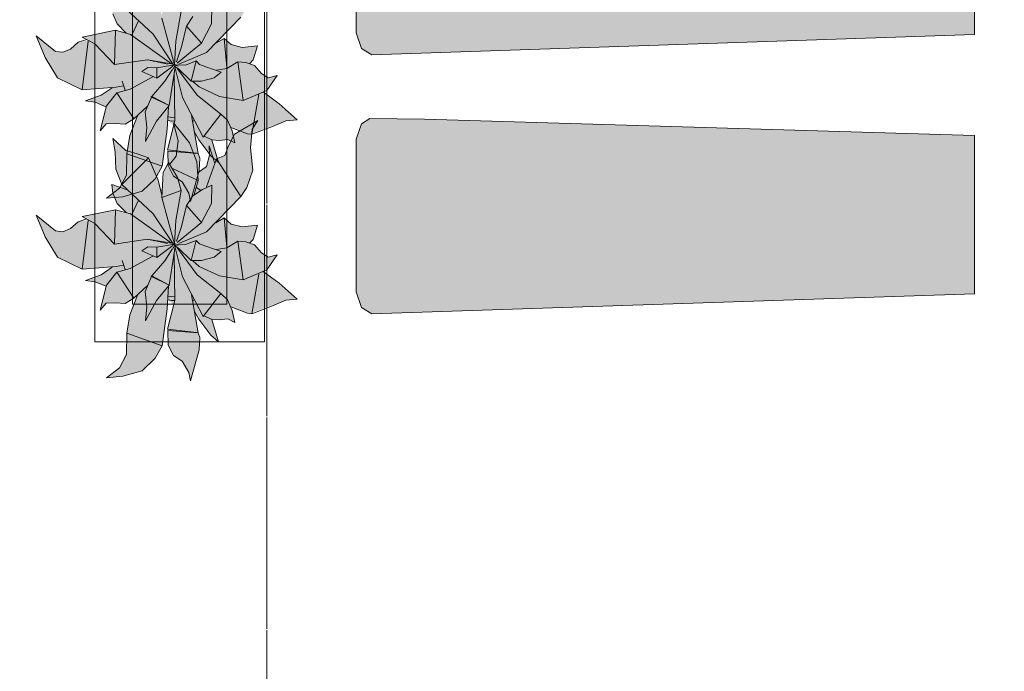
# Model space of a CAD drawing. Header units: millimetres. Extents: x -59761 to 112741, y -57975 to 46221.
# Tile 348 of 421: x 75194 to 77805, y -29604 to -27875. Entities that reach past the tile are written whole.
import ezdxf

# ---------------------------------------------------------------- set-up
doc = ezdxf.new("R2010")
doc.units = ezdxf.units.MM
doc.linetypes.add('короткая штриховая', pattern=[282.222222, 141.111111, -141.111111])
doc.linetypes.add('Штриховая', pattern=[564.444447, 282.222223, -282.222223])
for name, color, linetype in [('Интерьер - лежаки 2', 7, 'Continuous'), ('Интерьер - Мебель', 7, 'Continuous'), ('Элемент модели - Границы зон', 7, 'Continuous'), ('Элемент Модели - Зона', 7, 'Continuous')]:
    doc.layers.add(name, color=color, linetype=linetype)

msp = doc.modelspace()

# ---------------------------------------------------------------- hatches: boundary and pattern name
at = {"layer": 'Интерьер - лежаки 2', "linetype": 'Continuous', "lineweight": 0}
for points in [[(76267.57, -27451.54), (76122.41, -27449.7), (76100.96, -27463.81), (76086.46, -27504.54), (76086.42, -27909.41), (76100.96, -27951.28), (76127.82, -27967.98), (77726.46, -27914.54), (77726.46, -27494.54)], [(76267.57, -28138.94), (76122.41, -28137.1), (76100.96, -28151.21), (76086.46, -28191.94), (76086.42, -28596.8), (76100.96, -28638.67), (76127.82, -28655.38), (77726.46, -28601.94), (77726.46, -28181.94)]]:
    msp.add_hatch(color=255, dxfattribs=at).paths.add_polyline_path(points)
at = {"layer": 'Интерьер - Мебель', "linetype": 'Continuous', "lineweight": 0}
for points in [[(75238.13, -27917.5), (75261.57, -27974.74), (75294.14, -28029.06), (75359.54, -28060.92), (75439.45, -28055.53), (75411.7, -28074.29), (75368.65, -28090.38), (75394.53, -28094.01), (75423.13, -28105.65), (75408, -28169.79), (75423.53, -28151.17), (75466.35, -28151.46), (75473.91, -28152.06), (75497.33, -28137.74), (75506.28, -28129.69), (75485.77, -28183.59), (75479.27, -28224.38), (75477.86, -28280.47), (75458.84, -28322.2), (75424.09, -28348.68), (75467.88, -28344.86), (75519.1, -28330.15), (75553.79, -28296.87), (75571.8, -28263.83), (75587.5, -28142.05), (75602.77, -28155.95), (75586.11, -28220.05), (75588.14, -28262), (75602.47, -28289.79), (75625.18, -28304.66), (75642.8, -28334.8), (75647.59, -28357.12), (75670.37, -28274.84), (75669.67, -28235.86), (75658.9, -28179.41), (75697.5, -28231.17), (75721.52, -28253.32), (75704.61, -28193.99), (75734.54, -28193.77), (75746.14, -28192.6), (75764.87, -28201.94), (75753.77, -28160.52), (75804.39, -28178.19), (75900.07, -28143.25), (75930.14, -28140.43), (75839.58, -28066.53), (75849.26, -28062.41), (75877.02, -28022.83), (75853.19, -28028.77), (75835.42, -28017.42), (75816.9, -27996.09), (75805.58, -27992.05), (75813.82, -27981.74), (75825.24, -27944), (75784.39, -27948.57), (75754.88, -27940.99), (75736.09, -27924.87), (75717.35, -27936.64), (75781.01, -27867.86), (75796.82, -27844.04), (75812.09, -27798.25), (75806.29, -27738.76), (75811.06, -27689.51), (75825.56, -27666.12), (75763.76, -27702.97), (75738.12, -27758.91), (75716.28, -27767.61), (75711.32, -27780.3), (75696.33, -27733.11), (75697.54, -27758.28), (75689.98, -27787.98), (75667.06, -27805.34), (75663.69, -27775.96), (75644.57, -27725.84), (75602.53, -27672.86), (75614.1, -27720.28), (75608.92, -27761.13), (75592.6, -27782.51), (75588.8, -27777.81), (75578.02, -27798.55), (75571.39, -27864.42), (75561.1, -27824.18), (75536.02, -27765.76), (75475.97, -27745.81), (75441.32, -27714.32), (75447.54, -27749.81), (75448.96, -27795.38), (75464.72, -27836.34), (75479.22, -27850.08), (75438.22, -27836.31), (75441.71, -27859.05), (75453.08, -27886.08), (75476.93, -27910.33), (75448.34, -27902.94), (75360.18, -27920.97), (75376.79, -27930.13), (75349.19, -27934.72), (75339.3, -27943.86), (75322.96, -27955.59), (75308.88, -27961.28), (75288.9, -27959.16)], [(75238.13, -28393.52), (75261.57, -28450.76), (75294.14, -28505.08), (75359.54, -28536.94), (75439.45, -28531.55), (75411.7, -28550.31), (75368.65, -28566.4), (75394.53, -28570.03), (75423.13, -28581.67), (75408, -28645.81), (75423.53, -28627.2), (75466.35, -28627.48), (75473.91, -28628.08), (75497.33, -28613.76), (75506.28, -28605.71), (75485.77, -28659.62), (75479.27, -28700.4), (75477.86, -28756.49), (75458.84, -28798.22), (75424.09, -28824.7), (75467.88, -28820.88), (75519.1, -28806.17), (75553.79, -28772.89), (75571.8, -28739.85), (75587.5, -28618.07), (75602.77, -28631.97), (75586.11, -28696.07), (75588.14, -28738.03), (75602.47, -28765.81), (75625.18, -28780.68), (75642.8, -28810.82), (75647.59, -28833.14), (75670.37, -28750.86), (75669.67, -28711.88), (75658.9, -28655.43), (75697.5, -28707.19), (75721.52, -28729.35), (75704.61, -28670.01), (75734.54, -28669.79), (75746.14, -28668.62), (75764.87, -28677.96), (75753.77, -28636.54), (75804.39, -28654.21), (75900.07, -28619.27), (75930.14, -28616.45), (75839.58, -28542.55), (75849.26, -28538.43), (75877.02, -28498.85), (75853.19, -28504.79), (75835.42, -28493.44), (75816.9, -28472.12), (75805.58, -28468.08), (75813.82, -28457.76), (75825.24, -28420.02), (75784.39, -28424.59), (75754.88, -28417.01), (75736.09, -28400.89), (75717.35, -28412.66), (75781.01, -28343.88), (75796.82, -28320.07), (75812.09, -28274.27), (75806.29, -28214.78), (75811.06, -28165.53), (75825.56, -28142.14), (75763.76, -28178.99), (75738.12, -28234.93), (75716.28, -28243.64), (75711.32, -28256.33), (75696.33, -28209.13), (75697.54, -28234.3), (75689.98, -28264), (75667.06, -28281.36), (75663.69, -28251.98), (75644.57, -28201.87), (75602.53, -28148.88), (75614.1, -28196.3), (75608.92, -28237.15), (75592.6, -28258.53), (75588.8, -28253.83), (75578.02, -28274.58), (75571.39, -28340.44), (75561.1, -28300.2), (75536.02, -28241.78), (75475.97, -28221.84), (75441.32, -28190.34), (75447.54, -28225.84), (75448.96, -28271.4), (75464.72, -28312.36), (75479.22, -28326.1), (75438.22, -28312.33), (75441.71, -28335.07), (75453.08, -28362.1), (75476.93, -28386.35), (75448.34, -28378.96), (75360.18, -28396.99), (75376.79, -28406.16), (75349.19, -28410.74), (75339.3, -28419.88), (75322.96, -28431.61), (75308.88, -28437.3), (75288.9, -28435.18)]]:
    msp.add_hatch(color=255, dxfattribs=at).paths.add_polyline_path(points)

# ---------------------------------------------------------------- linework, layer by layer
at = {"layer": 'Интерьер - лежаки 2', "color": 7, "linetype": 'Continuous', "lineweight": 5, "flags": 128}
for points in [[(76267.57, -27451.54), (76122.41, -27449.7), (76100.96, -27463.81), (76086.46, -27504.54), (76086.42, -27909.41), (76100.96, -27951.28), (76127.82, -27967.98), (77726.46, -27914.54), (77726.46, -27494.54)], [(76267.57, -28138.94), (76122.41, -28137.1), (76100.96, -28151.21), (76086.46, -28191.94), (76086.42, -28596.8), (76100.96, -28638.67), (76127.82, -28655.38), (77726.46, -28601.94), (77726.46, -28181.94)]]:
    msp.add_lwpolyline(points, close=True, dxfattribs=at)
at = {"layer": 'Интерьер - Мебель', "color": 7, "linetype": 'Continuous', "lineweight": 5}
for p, q in [((75393.46, -27229.26), (75393.46, -28729.26)), ((75843.46, -28729.26), (75843.46, -27229.26)), ((75493.46, -27329.26), (75493.46, -28629.26)), ((75743.46, -28629.26), (75743.46, -27329.26)), ((75493.46, -28629.26), (75743.46, -28629.26)), ((75393.46, -28729.26), (75843.46, -28729.26))]:
    msp.add_line(p, q, dxfattribs=at)
at = {"layer": 'Интерьер - Мебель', "color": 7, "linetype": 'Continuous', "lineweight": 15}
for p, q in [((75441.71, -27859.05), (75453.08, -27886.08)), ((75441.71, -27859.05), (75453.08, -27886.08)), ((75464.72, -27836.33), (75548.21, -27913.52)), ((75464.72, -27836.33), (75548.21, -27913.52)), ((75607.92, -27931.87), (75622.87, -27852.1)), ((75607.92, -27931.87), (75622.87, -27852.1)), ((75702.68, -27886.15), (75703.53, -27838.16)), ((75702.68, -27886.15), (75703.53, -27838.16)), ((75492.59, -27914.01), (75508.55, -27879.24)), ((75492.59, -27914.01), (75508.55, -27879.24)), ((75571.03, -27870.42), (75604.65, -27994.27)), ((75571.03, -27870.42), (75604.65, -27994.27)), ((75636.98, -27891.88), (75653.75, -27866.05)), ((75636.98, -27891.88), (75653.75, -27866.05)), ((75689.66, -27961.9), (75781.02, -27867.86)), ((75689.66, -27961.9), (75781.02, -27867.86)), ((75360.18, -27920.97), (75448.34, -27902.94)), ((75360.18, -27920.97), (75448.34, -27902.94)), ((75445.6, -27994.13), (75448.33, -27902.94)), ((75445.6, -27994.13), (75448.33, -27902.94)), ((75448.34, -27902.94), (75488.35, -27913.97)), ((75448.34, -27902.94), (75488.35, -27913.97)), ((75453.08, -27886.08), (75476.93, -27910.33)), ((75453.08, -27886.08), (75476.93, -27910.33)), ((75623.76, -27947.24), (75636.98, -27891.88)), ((75623.76, -27947.24), (75636.98, -27891.88)), ((75636.98, -27891.88), (75676.01, -27937.31)), ((75636.98, -27891.88), (75676.01, -27937.31)), ((75676.01, -27937.31), (75702.68, -27886.15)), ((75676.01, -27937.31), (75702.68, -27886.15)), ((75238.13, -27917.5), (75261.57, -27974.74)), ((75238.13, -27917.5), (75288.9, -27959.16)), ((75238.13, -27917.5), (75261.57, -27974.74)), ((75238.13, -27917.5), (75288.9, -27959.16)), ((75329.41, -27952.99), (75349.19, -27934.72)), ((75329.41, -27952.99), (75349.19, -27934.72)), ((75349.19, -27934.72), (75371.98, -27927.42)), ((75349.19, -27934.72), (75371.98, -27927.42)), ((75359.54, -28060.92), (75375.83, -27931.92)), ((75359.54, -28060.92), (75375.83, -27931.92)), ((75360.18, -27920.97), (75393.4, -27939.3)), ((75360.18, -27920.97), (75393.4, -27939.3)), ((75488.35, -27913.97), (75597.03, -27991.6)), ((75488.35, -27913.97), (75597.03, -27991.6)), ((75548.21, -27913.52), (75600.96, -27993.59)), ((75548.21, -27913.52), (75600.96, -27993.59)), ((75604.65, -27994.27), (75607.92, -27931.87)), ((75604.65, -27994.27), (75607.92, -27931.87)), ((75611.84, -27990.04), (75676.01, -27937.31)), ((75611.84, -27990.04), (75676.01, -27937.31)), ((75714.73, -27937.49), (75736.09, -27924.86)), ((75714.73, -27937.49), (75736.09, -27924.86)), ((75716.49, -27933.85), (75717.35, -27936.64)), ((75716.49, -27933.85), (75717.35, -27936.64)), ((75736.09, -27924.86), (75743.36, -28002.06)), ((75736.09, -27924.86), (75754.88, -27940.99)), ((75736.09, -27924.86), (75743.36, -28002.06)), ((75736.09, -27924.86), (75754.88, -27940.99)), ((75288.9, -27959.16), (75308.88, -27961.28)), ((75288.9, -27959.16), (75308.88, -27961.28)), ((75308.88, -27961.28), (75329.41, -27952.99)), ((75308.88, -27961.28), (75329.41, -27952.99)), ((75393.4, -27939.3), (75445.6, -27994.13)), ((75393.4, -27939.3), (75445.6, -27994.13)), ((75609.74, -27986.77), (75623.76, -27947.24)), ((75609.74, -27986.77), (75623.76, -27947.24)), ((75616.52, -27992.74), (75689.66, -27961.9)), ((75616.52, -27992.74), (75689.66, -27961.9)), ((75754.88, -27940.99), (75784.39, -27948.57)), ((75754.88, -27940.99), (75784.39, -27948.57)), ((75784.39, -27948.57), (75825.24, -27944)), ((75784.39, -27948.57), (75825.24, -27944)), ((75813.82, -27981.74), (75825.24, -27944)), ((75813.82, -27981.74), (75825.24, -27944)), ((75261.57, -27974.74), (75294.14, -28029.06)), ((75261.57, -27974.74), (75294.14, -28029.06)), ((75445.6, -27994.13), (75533.47, -27981.3)), ((75445.6, -27994.13), (75533.47, -27981.3)), ((75533.47, -27981.3), (75597.03, -27991.6)), ((75533.47, -27981.3), (75597.03, -27991.6)), ((75533.91, -27981.57), (75535.03, -27981.82)), ((75533.91, -27981.57), (75535.03, -27981.82)), ((75540.61, -27983.03), (75542.84, -27983.52)), ((75540.61, -27983.03), (75542.84, -27983.52)), ((75547.3, -27984.49), (75551.77, -27985.46)), ((75547.3, -27984.49), (75551.77, -27985.46)), ((75554, -27985.95), (75586.32, -27993)), ((75554, -27985.95), (75586.32, -27993)), ((75634.03, -27995.07), (75662.39, -27984.28)), ((75634.03, -27995.07), (75662.39, -27984.28)), ((75648.83, -28038.04), (75662.39, -27984.28)), ((75648.83, -28038.04), (75662.39, -27984.28)), ((75662.39, -27984.28), (75671.3, -27993.35)), ((75662.39, -27984.28), (75671.3, -27993.35)), ((75743.38, -28004.33), (75772.97, -27986.32)), ((75743.38, -28004.33), (75772.97, -27986.32)), ((75772.97, -27986.32), (75786.71, -28089.28)), ((75772.97, -27986.32), (75794.25, -27988.02)), ((75772.97, -27986.32), (75786.71, -28089.28)), ((75772.97, -27986.32), (75794.25, -27988.02)), ((75794.25, -27988.02), (75816.9, -27996.09)), ((75794.25, -27988.02), (75816.9, -27996.09)), ((75803.89, -27991.99), (75813.82, -27981.74)), ((75803.89, -27991.99), (75813.82, -27981.74)), ((75517.74, -28011.91), (75533.67, -28001.69)), ((75517.74, -28011.91), (75533.67, -28001.69)), ((75517.74, -28011.91), (75557.81, -28029.74)), ((75517.74, -28011.91), (75557.81, -28029.74)), ((75533.67, -28001.69), (75557.56, -28002.55)), ((75533.67, -28001.69), (75557.56, -28002.55)), ((75557.56, -28002.55), (75604.65, -27994.27)), ((75557.56, -28002.55), (75604.65, -27994.27)), ((75557.56, -28002.55), (75557.81, -28029.74)), ((75557.56, -28002.55), (75557.81, -28029.74)), ((75557.81, -28029.74), (75600.09, -27997.72)), ((75557.81, -28029.74), (75600.09, -27997.72)), ((75579.15, -28038.23), (75598.35, -28007.87)), ((75579.15, -28038.23), (75598.35, -28007.87)), ((75590.23, -28102.84), (75606.15, -28000.81)), ((75590.23, -28102.84), (75606.15, -28000.81)), ((75599.78, -28007.71), (75607.23, -27993.82)), ((75599.78, -28007.71), (75607.23, -27993.82)), ((75600.63, -27997.42), (75607.23, -27993.82)), ((75600.63, -27997.42), (75607.23, -27993.82)), ((75601.78, -27994.77), (75604.04, -27995.32)), ((75601.78, -27994.77), (75604.04, -27995.32)), ((75603.51, -27995.13), (75604.65, -27994.27)), ((75603.51, -27995.13), (75604.65, -27994.27)), ((75606.02, -27999.86), (75626.01, -28081.15)), ((75606.02, -27999.86), (75626.01, -28081.15)), ((75606.3, -27995.87), (75614.22, -27997.78)), ((75606.3, -27995.87), (75614.22, -27997.78)), ((75606.3, -27998.64), (75623.2, -28013.1)), ((75606.3, -27998.64), (75623.2, -28013.1)), ((75610.07, -27994.42), (75634.03, -27995.07)), ((75610.07, -27994.42), (75634.03, -27995.07)), ((75612.7, -28005.06), (75665.21, -28075.4)), ((75612.7, -28005.06), (75665.21, -28075.4)), ((75614.4, -28003.94), (75648.83, -28038.04)), ((75614.4, -28003.94), (75648.83, -28038.04)), ((75671.3, -27993.35), (75688.05, -27999.91)), ((75671.3, -27993.35), (75688.05, -27999.91)), ((75688.05, -27999.91), (75728.75, -28014.13)), ((75688.05, -27999.91), (75728.75, -28014.13)), ((75710.13, -28028.97), (75728.75, -28014.13)), ((75710.13, -28028.97), (75728.75, -28014.13)), ((75715.84, -28008.62), (75743.38, -28004.33)), ((75715.84, -28008.62), (75743.38, -28004.33)), ((75816.9, -27996.09), (75835.42, -28017.42)), ((75816.9, -27996.09), (75835.42, -28017.42)), ((75294.14, -28029.06), (75359.54, -28060.92)), ((75294.14, -28029.06), (75359.54, -28060.92)), ((75465.84, -28037.89), (75474.05, -28061.74)), ((75465.84, -28037.89), (75474.05, -28061.74)), ((75487.43, -28059.11), (75547.3, -28026.48)), ((75487.43, -28059.11), (75547.3, -28026.48)), ((75544.53, -28078.3), (75579.15, -28038.23)), ((75544.53, -28078.3), (75579.15, -28038.23)), ((75603.85, -28018.65), (75605.98, -28143.59)), ((75603.85, -28018.65), (75605.98, -28143.59)), ((75648.83, -28038.04), (75676.63, -28037.65)), ((75648.83, -28038.04), (75676.63, -28037.65)), ((75653.34, -28038.89), (75670.23, -28053.34)), ((75653.34, -28038.89), (75670.23, -28053.34)), ((75676.63, -28037.65), (75710.13, -28028.97)), ((75676.63, -28037.65), (75710.13, -28028.97)), ((75835.42, -28017.42), (75853.19, -28028.77)), ((75835.42, -28017.42), (75853.19, -28028.77)), ((75849.26, -28062.41), (75877.02, -28022.83)), ((75849.26, -28062.41), (75877.02, -28022.83)), ((75853.19, -28028.77), (75877.02, -28022.83)), ((75853.19, -28028.77), (75877.02, -28022.83)), ((75359.54, -28060.92), (75450.09, -28054.04)), ((75359.54, -28060.92), (75450.09, -28054.04)), ((75410.06, -28075.4), (75439.45, -28055.53)), ((75410.06, -28075.4), (75439.45, -28055.53)), ((75450.09, -28054.04), (75469.13, -28050.12)), ((75450.09, -28054.04), (75469.13, -28050.12)), ((75451.86, -28068.81), (75487.43, -28059.11)), ((75451.86, -28068.81), (75487.43, -28059.11)), ((75670.23, -28053.34), (75724.45, -28078.56)), ((75670.23, -28053.34), (75724.45, -28078.56)), ((75786.71, -28089.28), (75849.26, -28062.41)), ((75786.71, -28089.28), (75849.26, -28062.41)), ((75839.58, -28066.53), (75881.98, -28097.93)), ((75839.58, -28066.53), (75881.98, -28097.93)), ((75368.65, -28090.38), (75410.06, -28075.4)), ((75368.65, -28090.38), (75410.06, -28075.4)), ((75368.65, -28090.38), (75394.53, -28094.01)), ((75368.65, -28090.38), (75394.53, -28094.01)), ((75394.53, -28094.01), (75423.13, -28105.65)), ((75394.53, -28094.01), (75423.13, -28105.65)), ((75424.39, -28103.18), (75451.86, -28068.81)), ((75424.39, -28103.18), (75451.86, -28068.81)), ((75451.86, -28068.81), (75497.33, -28137.74)), ((75451.86, -28068.81), (75497.33, -28137.74)), ((75526.93, -28119.73), (75544.53, -28078.3)), ((75526.93, -28119.73), (75544.53, -28078.3)), ((75541.92, -28079.14), (75544.53, -28078.3)), ((75541.92, -28079.14), (75544.53, -28078.3)), ((75541.92, -28079.14), (75590.23, -28102.84)), ((75541.92, -28079.14), (75590.23, -28102.84)), ((75544.53, -28078.3), (75590.23, -28102.84)), ((75544.53, -28078.3), (75590.23, -28102.84)), ((75626.01, -28081.15), (75680.65, -28186.33)), ((75626.01, -28081.15), (75680.65, -28186.33)), ((75665.21, -28075.4), (75727.51, -28125.3)), ((75665.21, -28075.4), (75727.51, -28125.3)), ((75724.45, -28078.56), (75786.71, -28089.28)), ((75724.45, -28078.56), (75786.71, -28089.28)), ((75810.12, -28178.91), (75828.23, -28073.58)), ((75810.12, -28178.91), (75828.23, -28073.58)), ((75408, -28169.79), (75424.39, -28103.18)), ((75408, -28169.79), (75424.39, -28103.18)), ((75497.33, -28137.74), (75532.79, -28103.86)), ((75497.33, -28137.74), (75532.79, -28103.86)), ((75526.93, -28119.73), (75531.57, -28160.85)), ((75526.93, -28119.73), (75531.57, -28160.85)), ((75557.26, -28144.09), (75590.23, -28102.84)), ((75557.26, -28144.09), (75590.23, -28102.84)), ((75585.59, -28165.68), (75588.8, -28105.67)), ((75585.59, -28165.68), (75588.8, -28105.67)), ((75881.98, -28097.93), (75930.14, -28140.43)), ((75881.98, -28097.93), (75930.14, -28140.43)), ((75473.91, -28152.06), (75497.33, -28137.74)), ((75473.91, -28152.06), (75497.33, -28137.74)), ((75485.98, -28182.28), (75506.28, -28129.69)), ((75485.98, -28182.28), (75506.28, -28129.69)), ((75528.32, -28197.68), (75557.26, -28144.09)), ((75528.32, -28197.68), (75557.26, -28144.09)), ((75586.1, -28220.05), (75605.98, -28143.59)), ((75586.1, -28220.05), (75605.98, -28143.59)), ((75587.5, -28142.05), (75597.57, -28144.07)), ((75587.5, -28142.05), (75597.57, -28144.07)), ((75588.77, -28132.18), (75598.04, -28134.04)), ((75588.77, -28132.18), (75598.04, -28134.04)), ((75597.57, -28144.07), (75605.37, -28143.62)), ((75597.57, -28144.07), (75605.37, -28143.62)), ((75598.04, -28134.04), (75604.58, -28133.66)), ((75598.04, -28134.04), (75604.58, -28133.66)), ((75650.16, -28129.12), (75667.65, -28229.7)), ((75650.16, -28129.12), (75667.65, -28229.7)), ((75654.47, -28143.81), (75656.73, -28142.33)), ((75654.47, -28143.81), (75656.73, -28142.33)), ((75680.65, -28186.33), (75727.51, -28125.3)), ((75680.65, -28186.33), (75727.51, -28125.3)), ((75727.51, -28125.3), (75745, -28141.84)), ((75727.51, -28125.3), (75745, -28141.84)), ((75745, -28141.84), (75758.03, -28170.05)), ((75745, -28141.84), (75758.03, -28170.05)), ((75763.76, -28178.99), (75825.56, -28142.14)), ((75763.76, -28178.99), (75825.56, -28142.14)), ((75811.06, -28165.53), (75825.56, -28142.14)), ((75811.06, -28165.53), (75825.56, -28142.14)), ((75864.23, -28158.15), (75900.07, -28143.25)), ((75864.23, -28158.15), (75900.07, -28143.25)), ((75900.07, -28143.25), (75930.14, -28140.43)), ((75900.07, -28143.25), (75930.14, -28140.43)), ((75408, -28169.79), (75423.53, -28151.17)), ((75408, -28169.79), (75423.53, -28151.17)), ((75423.53, -28151.17), (75448.38, -28150.02)), ((75423.53, -28151.17), (75448.38, -28150.02)), ((75448.38, -28150.02), (75473.91, -28152.06)), ((75448.38, -28150.02), (75473.91, -28152.06)), ((75528.32, -28197.68), (75531.57, -28160.85)), ((75528.32, -28197.68), (75531.57, -28160.85)), ((75571.8, -28263.83), (75585.59, -28165.68)), ((75571.8, -28263.83), (75585.59, -28165.68)), ((75602.53, -28148.88), (75614.1, -28196.3)), ((75602.53, -28148.88), (75644.57, -28201.87)), ((75602.53, -28148.88), (75614.1, -28196.3)), ((75602.53, -28148.88), (75644.57, -28201.87)), ((75753.77, -28160.52), (75798.66, -28177.47)), ((75753.77, -28160.52), (75798.66, -28177.47)), ((75758.03, -28170.05), (75764.87, -28201.94)), ((75758.03, -28170.05), (75764.87, -28201.94)), ((75806.29, -28214.78), (75811.06, -28165.53)), ((75806.29, -28214.78), (75811.06, -28165.53)), ((75810.12, -28178.91), (75864.23, -28158.15)), ((75810.12, -28178.91), (75864.23, -28158.15)), ((75441.32, -28190.34), (75447.54, -28225.84)), ((75441.32, -28190.34), (75475.97, -28221.84)), ((75441.32, -28190.34), (75447.54, -28225.84)), ((75441.32, -28190.34), (75475.97, -28221.84)), ((75478.26, -28230.77), (75485.98, -28182.28)), ((75478.26, -28230.77), (75485.98, -28182.28)), ((75608.92, -28237.15), (75614.1, -28196.3)), ((75608.92, -28237.15), (75614.1, -28196.3)), ((75658.22, -28173.3), (75669.6, -28193.28)), ((75658.22, -28173.3), (75669.6, -28193.28)), ((75669.6, -28193.28), (75701.07, -28236.02)), ((75669.6, -28193.28), (75701.07, -28236.02)), ((75682.22, -28184.3), (75704.61, -28193.99)), ((75682.22, -28184.3), (75704.61, -28193.99)), ((75703.97, -28194.66), (75721.52, -28253.32)), ((75703.97, -28194.66), (75721.52, -28253.32)), ((75704.61, -28193.99), (75722.93, -28194.93)), ((75704.61, -28193.99), (75722.93, -28194.93)), ((75722.93, -28194.93), (75746.14, -28192.6)), ((75722.93, -28194.93), (75746.14, -28192.6)), ((75746.14, -28192.6), (75764.87, -28201.94)), ((75746.14, -28192.6), (75764.87, -28201.94)), ((75748.02, -28209.6), (75763.76, -28178.99)), ((75748.02, -28209.6), (75763.76, -28178.99)), ((75798.66, -28177.47), (75810.12, -28178.91)), ((75798.66, -28177.47), (75810.12, -28178.91)), ((75475.97, -28221.84), (75505.82, -28231.01)), ((75475.97, -28221.84), (75505.82, -28231.01)), ((75586.1, -28220.05), (75663.25, -28229.17)), ((75586.1, -28220.05), (75663.25, -28229.17)), ((75586.79, -28223.24), (75588.14, -28262)), ((75586.79, -28223.24), (75667.65, -28229.7)), ((75586.79, -28223.24), (75588.14, -28262)), ((75586.79, -28223.24), (75667.65, -28229.7)), ((75644.57, -28201.87), (75663.69, -28251.98)), ((75644.57, -28201.87), (75663.69, -28251.98)), ((75696.33, -28209.13), (75697.54, -28234.31)), ((75696.33, -28209.13), (75711.32, -28256.33)), ((75696.33, -28209.13), (75697.54, -28234.31)), ((75696.33, -28209.13), (75711.32, -28256.33)), ((75738.12, -28234.93), (75748.02, -28209.6)), ((75738.12, -28234.93), (75748.02, -28209.6)), ((75806.29, -28214.78), (75812.09, -28274.27)), ((75806.29, -28214.78), (75812.09, -28274.27)), ((75447.54, -28225.84), (75448.96, -28271.4)), ((75447.54, -28225.84), (75448.96, -28271.4)), ((75464.72, -28312.36), (75536.02, -28241.78)), ((75464.72, -28312.36), (75536.02, -28241.78)), ((75477.81, -28287.15), (75478.26, -28230.77)), ((75477.81, -28287.15), (75478.26, -28230.77)), ((75478.26, -28230.77), (75571.8, -28263.83)), ((75478.26, -28230.77), (75571.8, -28263.83)), ((75505.82, -28231.01), (75536.02, -28241.78)), ((75505.82, -28231.01), (75536.02, -28241.78)), ((75536.02, -28241.78), (75561.1, -28300.2)), ((75536.02, -28241.78), (75561.1, -28300.2)), ((75592.6, -28258.53), (75608.92, -28237.15)), ((75592.6, -28258.53), (75608.92, -28237.15)), ((75667.65, -28229.7), (75671.69, -28242.03)), ((75667.65, -28229.7), (75671.69, -28242.03)), ((75670.37, -28274.84), (75671.69, -28242.03)), ((75670.37, -28274.84), (75671.69, -28242.03)), ((75689.43, -28318.61), (75716.28, -28243.64)), ((75689.43, -28318.61), (75716.28, -28243.64)), ((75689.98, -28264), (75697.54, -28234.31)), ((75689.98, -28264), (75697.54, -28234.31)), ((75701.07, -28236.02), (75721.52, -28253.32)), ((75701.07, -28236.02), (75721.52, -28253.32)), ((75716.28, -28243.64), (75738.12, -28234.93)), ((75716.28, -28243.64), (75738.12, -28234.93)), ((75716.28, -28243.64), (75781.01, -28343.88)), ((75716.28, -28243.64), (75781.01, -28343.88)), ((75448.96, -28271.4), (75464.72, -28312.36)), ((75448.96, -28271.4), (75464.72, -28312.36)), ((75553.79, -28296.87), (75571.8, -28263.83)), ((75553.79, -28296.87), (75571.8, -28263.83)), ((75574.98, -28280.42), (75588.8, -28253.83)), ((75574.98, -28280.42), (75588.8, -28253.83)), ((75588.14, -28262), (75602.47, -28289.79)), ((75588.14, -28262), (75602.47, -28289.79)), ((75588.8, -28253.83), (75612.73, -28293.88)), ((75588.8, -28253.83), (75612.73, -28293.88)), ((75599.54, -28269.6), (75667.44, -28301.9)), ((75599.54, -28269.6), (75667.44, -28301.9)), ((75647.59, -28357.12), (75670.37, -28274.84)), ((75647.59, -28357.12), (75670.37, -28274.84)), ((75663.69, -28251.98), (75667.44, -28301.9)), ((75663.69, -28251.98), (75667.44, -28301.9)), ((75667.06, -28281.36), (75689.98, -28264)), ((75667.06, -28281.36), (75689.98, -28264)), ((75796.82, -28320.07), (75812.09, -28274.27)), ((75796.82, -28320.07), (75812.09, -28274.27)), ((75458.84, -28322.2), (75477.81, -28287.15)), ((75458.84, -28322.2), (75477.81, -28287.15)), ((75519.1, -28330.15), (75553.79, -28296.87)), ((75519.1, -28330.15), (75553.79, -28296.87)), ((75561.1, -28300.2), (75571.38, -28340.41)), ((75561.1, -28300.2), (75571.38, -28340.41)), ((75571.03, -28346.44), (75574.98, -28280.42)), ((75571.03, -28346.44), (75574.98, -28280.42)), ((75602.47, -28289.79), (75625.18, -28304.66)), ((75602.47, -28289.79), (75625.18, -28304.66)), ((75612.73, -28293.88), (75622.87, -28328.12)), ((75612.73, -28293.88), (75622.87, -28328.12)), ((75657.26, -28338.54), (75667.44, -28301.9)), ((75657.26, -28338.54), (75667.44, -28301.9)), ((75424.09, -28348.68), (75458.84, -28322.2)), ((75424.09, -28348.68), (75458.84, -28322.2)), ((75438.22, -28312.33), (75441.71, -28335.07)), ((75438.22, -28312.33), (75479.22, -28326.1)), ((75438.22, -28312.33), (75441.71, -28335.07)), ((75438.22, -28312.33), (75479.22, -28326.1)), ((75464.72, -28312.36), (75548.21, -28389.54)), ((75464.72, -28312.36), (75548.21, -28389.54)), ((75567.79, -28327.83), (75572.15, -28326.43)), ((75567.79, -28327.83), (75572.15, -28326.43)), ((75571.03, -28346.44), (75622.87, -28328.12)), ((75571.03, -28346.44), (75622.87, -28328.12)), ((75607.92, -28407.89), (75622.87, -28328.12)), ((75607.92, -28407.89), (75622.87, -28328.12)), ((75625.18, -28304.66), (75642.8, -28334.8)), ((75625.18, -28304.66), (75642.8, -28334.8)), ((75653.75, -28342.07), (75679.43, -28325.32)), ((75653.75, -28342.07), (75679.43, -28325.32)), ((75663.38, -28320.25), (75674.55, -28327.99)), ((75663.38, -28320.25), (75674.55, -28327.99)), ((75679.43, -28325.32), (75703.53, -28314.18)), ((75679.43, -28325.32), (75703.53, -28314.18)), ((75702.68, -28362.17), (75703.53, -28314.18)), ((75702.68, -28362.17), (75703.53, -28314.18)), ((75781.02, -28343.88), (75796.82, -28320.07)), ((75781.02, -28343.88), (75796.82, -28320.07)), ((75424.09, -28348.68), (75467.88, -28344.86)), ((75424.09, -28348.68), (75467.88, -28344.86)), ((75441.71, -28335.07), (75453.08, -28362.1)), ((75441.71, -28335.07), (75453.08, -28362.1)), ((75467.88, -28344.86), (75519.1, -28330.15)), ((75467.88, -28344.86), (75519.1, -28330.15)), ((75492.59, -28390.03), (75508.55, -28355.26)), ((75492.59, -28390.03), (75508.55, -28355.26)), ((75571.03, -28346.44), (75604.65, -28470.29)), ((75571.03, -28346.44), (75604.65, -28470.29)), ((75636.98, -28367.9), (75653.75, -28342.07)), ((75636.98, -28367.9), (75653.75, -28342.07)), ((75642.8, -28334.8), (75647.59, -28357.12)), ((75642.8, -28334.8), (75647.59, -28357.12)), ((75689.66, -28437.92), (75781.02, -28343.88)), ((75689.66, -28437.92), (75781.02, -28343.88)), ((75360.18, -28396.99), (75448.34, -28378.96)), ((75360.18, -28396.99), (75448.34, -28378.96)), ((75445.6, -28470.15), (75448.33, -28378.96)), ((75445.6, -28470.15), (75448.33, -28378.96)), ((75448.34, -28378.96), (75488.35, -28389.99)), ((75448.34, -28378.96), (75488.35, -28389.99)), ((75453.08, -28362.1), (75476.93, -28386.35)), ((75453.08, -28362.1), (75476.93, -28386.35)), ((75623.76, -28423.26), (75636.98, -28367.9)), ((75623.76, -28423.26), (75636.98, -28367.9)), ((75636.98, -28367.9), (75676.01, -28413.33)), ((75636.98, -28367.9), (75676.01, -28413.33)), ((75676.01, -28413.33), (75702.68, -28362.17)), ((75676.01, -28413.33), (75702.68, -28362.17)), ((75238.13, -28393.52), (75261.57, -28450.76)), ((75238.13, -28393.52), (75288.9, -28435.18)), ((75238.13, -28393.52), (75261.57, -28450.76)), ((75238.13, -28393.52), (75288.9, -28435.18)), ((75349.19, -28410.74), (75371.98, -28403.44)), ((75349.19, -28410.74), (75371.98, -28403.44)), ((75360.18, -28396.99), (75393.4, -28415.32)), ((75360.18, -28396.99), (75393.4, -28415.32)), ((75488.35, -28389.99), (75597.03, -28467.62)), ((75488.35, -28389.99), (75597.03, -28467.62)), ((75548.21, -28389.54), (75600.96, -28469.61)), ((75548.21, -28389.54), (75600.96, -28469.61)), ((75714.73, -28413.51), (75736.09, -28400.89)), ((75714.73, -28413.51), (75736.09, -28400.89)), ((75736.09, -28400.89), (75743.36, -28478.08)), ((75736.09, -28400.89), (75754.88, -28417.01)), ((75736.09, -28400.89), (75743.36, -28478.08)), ((75736.09, -28400.89), (75754.88, -28417.01)), ((75308.88, -28437.3), (75329.41, -28429.01)), ((75308.88, -28437.3), (75329.41, -28429.01)), ((75329.41, -28429.01), (75349.19, -28410.74)), ((75329.41, -28429.01), (75349.19, -28410.74)), ((75359.54, -28536.94), (75375.83, -28407.94)), ((75359.54, -28536.94), (75375.83, -28407.94)), ((75393.4, -28415.32), (75445.6, -28470.15)), ((75393.4, -28415.32), (75445.6, -28470.15)), ((75604.65, -28470.29), (75607.92, -28407.89)), ((75604.65, -28470.29), (75607.92, -28407.89)), ((75609.74, -28462.8), (75623.76, -28423.26)), ((75609.74, -28462.8), (75623.76, -28423.26)), ((75611.84, -28466.06), (75676.01, -28413.33)), ((75611.84, -28466.06), (75676.01, -28413.33)), ((75716.49, -28409.87), (75717.35, -28412.67)), ((75716.49, -28409.87), (75717.35, -28412.67)), ((75754.88, -28417.01), (75784.39, -28424.59)), ((75754.88, -28417.01), (75784.39, -28424.59)), ((75784.39, -28424.59), (75825.24, -28420.02)), ((75784.39, -28424.59), (75825.24, -28420.02)), ((75813.82, -28457.76), (75825.24, -28420.02)), ((75813.82, -28457.76), (75825.24, -28420.02)), ((75261.57, -28450.76), (75294.14, -28505.08)), ((75261.57, -28450.76), (75294.14, -28505.08)), ((75288.9, -28435.18), (75308.88, -28437.3)), ((75288.9, -28435.18), (75308.88, -28437.3)), ((75445.6, -28470.15), (75533.47, -28457.32)), ((75445.6, -28470.15), (75533.47, -28457.32)), ((75533.47, -28457.32), (75597.03, -28467.62)), ((75533.47, -28457.32), (75597.03, -28467.62)), ((75533.91, -28457.6), (75535.03, -28457.84)), ((75533.91, -28457.6), (75535.03, -28457.84)), ((75540.61, -28459.06), (75542.84, -28459.54)), ((75540.61, -28459.06), (75542.84, -28459.54)), ((75616.52, -28468.76), (75689.66, -28437.92)), ((75616.52, -28468.76), (75689.66, -28437.92)), ((75803.89, -28468.01), (75813.82, -28457.76)), ((75803.89, -28468.01), (75813.82, -28457.76)), ((75517.74, -28487.93), (75533.67, -28477.71)), ((75517.74, -28487.93), (75533.67, -28477.71)), ((75533.67, -28477.71), (75557.56, -28478.57)), ((75533.67, -28477.71), (75557.56, -28478.57)), ((75547.3, -28460.51), (75551.77, -28461.48)), ((75547.3, -28460.51), (75551.77, -28461.48)), ((75554, -28461.98), (75586.32, -28469.02)), ((75554, -28461.98), (75586.32, -28469.02)), ((75557.56, -28478.57), (75604.65, -28470.29)), ((75557.56, -28478.57), (75604.65, -28470.29)), ((75557.56, -28478.57), (75557.81, -28505.76)), ((75557.56, -28478.57), (75557.81, -28505.76)), ((75557.81, -28505.76), (75600.09, -28473.74)), ((75557.81, -28505.76), (75600.09, -28473.74)), ((75579.15, -28514.25), (75598.35, -28483.89)), ((75579.15, -28514.25), (75598.35, -28483.89)), ((75590.23, -28578.87), (75606.15, -28476.83)), ((75590.23, -28578.87), (75606.15, -28476.83)), ((75599.78, -28483.74), (75607.23, -28469.84)), ((75599.78, -28483.74), (75607.23, -28469.84)), ((75600.63, -28473.44), (75607.23, -28469.84)), ((75600.63, -28473.44), (75607.23, -28469.84)), ((75601.78, -28470.79), (75604.04, -28471.34)), ((75601.78, -28470.79), (75604.04, -28471.34)), ((75603.51, -28471.15), (75604.65, -28470.29)), ((75603.51, -28471.15), (75604.65, -28470.29)), ((75606.02, -28475.88), (75626.01, -28557.17)), ((75606.02, -28475.88), (75626.01, -28557.17)), ((75606.3, -28471.89), (75614.22, -28473.8)), ((75606.3, -28471.89), (75614.22, -28473.8)), ((75606.3, -28474.66), (75623.2, -28489.12)), ((75606.3, -28474.66), (75623.2, -28489.12)), ((75610.07, -28470.44), (75634.03, -28471.1)), ((75610.07, -28470.44), (75634.03, -28471.1)), ((75612.7, -28481.08), (75665.21, -28551.42)), ((75612.7, -28481.08), (75665.21, -28551.42)), ((75614.4, -28479.96), (75648.83, -28514.07)), ((75614.4, -28479.96), (75648.83, -28514.07)), ((75634.03, -28471.1), (75662.39, -28460.3)), ((75634.03, -28471.1), (75662.39, -28460.3)), ((75648.83, -28514.07), (75662.39, -28460.3)), ((75648.83, -28514.07), (75662.39, -28460.3)), ((75662.39, -28460.3), (75671.3, -28469.37)), ((75662.39, -28460.3), (75671.3, -28469.37)), ((75671.3, -28469.37), (75688.05, -28475.93)), ((75671.3, -28469.37), (75688.05, -28475.93)), ((75688.05, -28475.93), (75728.75, -28490.15)), ((75688.05, -28475.93), (75728.75, -28490.15)), ((75715.84, -28484.64), (75743.38, -28480.35)), ((75715.84, -28484.64), (75743.38, -28480.35)), ((75743.38, -28480.35), (75772.97, -28462.34)), ((75743.38, -28480.35), (75772.97, -28462.34)), ((75772.97, -28462.34), (75786.71, -28565.3)), ((75772.97, -28462.34), (75794.25, -28464.04)), ((75772.97, -28462.34), (75786.71, -28565.3)), ((75772.97, -28462.34), (75794.25, -28464.04)), ((75794.25, -28464.04), (75816.9, -28472.12)), ((75794.25, -28464.04), (75816.9, -28472.12)), ((75816.9, -28472.12), (75835.42, -28493.44)), ((75816.9, -28472.12), (75835.42, -28493.44)), ((75294.14, -28505.08), (75359.54, -28536.94)), ((75294.14, -28505.08), (75359.54, -28536.94)), ((75487.43, -28535.14), (75547.3, -28502.5)), ((75487.43, -28535.14), (75547.3, -28502.5)), ((75517.74, -28487.93), (75557.81, -28505.76)), ((75517.74, -28487.93), (75557.81, -28505.76)), ((75603.85, -28494.68), (75605.98, -28619.61)), ((75603.85, -28494.68), (75605.98, -28619.61)), ((75676.63, -28513.68), (75710.13, -28505)), ((75676.63, -28513.68), (75710.13, -28505)), ((75710.13, -28505), (75728.75, -28490.15)), ((75710.13, -28505), (75728.75, -28490.15)), ((75835.42, -28493.44), (75853.19, -28504.79)), ((75835.42, -28493.44), (75853.19, -28504.79)), ((75849.26, -28538.43), (75877.02, -28498.85)), ((75849.26, -28538.43), (75877.02, -28498.85)), ((75853.19, -28504.79), (75877.02, -28498.85)), ((75853.19, -28504.79), (75877.02, -28498.85)), ((75359.54, -28536.94), (75450.09, -28530.07)), ((75359.54, -28536.94), (75450.09, -28530.07)), ((75410.06, -28551.42), (75439.45, -28531.55)), ((75410.06, -28551.42), (75439.45, -28531.55)), ((75450.09, -28530.07), (75469.13, -28526.14)), ((75450.09, -28530.07), (75469.13, -28526.14)), ((75451.86, -28544.83), (75487.43, -28535.14)), ((75451.86, -28544.83), (75487.43, -28535.14)), ((75465.84, -28513.91), (75474.05, -28537.76)), ((75465.84, -28513.91), (75474.05, -28537.76)), ((75544.53, -28554.32), (75579.15, -28514.25)), ((75544.53, -28554.32), (75579.15, -28514.25)), ((75648.83, -28514.07), (75676.63, -28513.68)), ((75648.83, -28514.07), (75676.63, -28513.68)), ((75653.34, -28514.91), (75670.23, -28529.36)), ((75653.34, -28514.91), (75670.23, -28529.36)), ((75670.23, -28529.36), (75724.45, -28554.58)), ((75670.23, -28529.36), (75724.45, -28554.58)), ((75368.65, -28566.4), (75410.06, -28551.42)), ((75368.65, -28566.4), (75410.06, -28551.42)), ((75424.39, -28579.21), (75451.86, -28544.83)), ((75424.39, -28579.21), (75451.86, -28544.83)), ((75451.86, -28544.83), (75497.33, -28613.76)), ((75451.86, -28544.83), (75497.33, -28613.76)), ((75526.93, -28595.75), (75544.53, -28554.32)), ((75526.93, -28595.75), (75544.53, -28554.32)), ((75541.92, -28555.16), (75544.53, -28554.32)), ((75541.92, -28555.16), (75544.53, -28554.32)), ((75541.92, -28555.16), (75590.23, -28578.87)), ((75541.92, -28555.16), (75590.23, -28578.87)), ((75544.53, -28554.32), (75590.23, -28578.87)), ((75544.53, -28554.32), (75590.23, -28578.87)), ((75626.01, -28557.17), (75680.65, -28662.35)), ((75626.01, -28557.17), (75680.65, -28662.35)), ((75665.21, -28551.42), (75727.51, -28601.32)), ((75665.21, -28551.42), (75727.51, -28601.32)), ((75724.45, -28554.58), (75786.71, -28565.3)), ((75724.45, -28554.58), (75786.71, -28565.3)), ((75786.71, -28565.3), (75849.26, -28538.43)), ((75786.71, -28565.3), (75849.26, -28538.43)), ((75810.12, -28654.93), (75828.23, -28549.6)), ((75810.12, -28654.93), (75828.23, -28549.6)), ((75839.58, -28542.55), (75881.98, -28573.95)), ((75839.58, -28542.55), (75881.98, -28573.95)), ((75368.65, -28566.4), (75394.53, -28570.03)), ((75368.65, -28566.4), (75394.53, -28570.03)), ((75394.53, -28570.03), (75423.13, -28581.67)), ((75394.53, -28570.03), (75423.13, -28581.67)), ((75408, -28645.81), (75424.39, -28579.21)), ((75408, -28645.81), (75424.39, -28579.21)), ((75497.33, -28613.76), (75532.79, -28579.88)), ((75497.33, -28613.76), (75532.79, -28579.88)), ((75557.26, -28620.11), (75590.23, -28578.87)), ((75557.26, -28620.11), (75590.23, -28578.87)), ((75585.59, -28641.7), (75588.8, -28581.69)), ((75585.59, -28641.7), (75588.8, -28581.69)), ((75881.98, -28573.95), (75930.14, -28616.45)), ((75881.98, -28573.95), (75930.14, -28616.45)), ((75473.91, -28628.08), (75497.33, -28613.76)), ((75473.91, -28628.08), (75497.33, -28613.76)), ((75485.98, -28658.3), (75506.28, -28605.71)), ((75485.98, -28658.3), (75506.28, -28605.71)), ((75526.93, -28595.75), (75531.57, -28636.87)), ((75526.93, -28595.75), (75531.57, -28636.87)), ((75588.77, -28608.2), (75598.04, -28610.06)), ((75588.77, -28608.2), (75598.04, -28610.06)), ((75598.04, -28610.06), (75604.58, -28609.68)), ((75598.04, -28610.06), (75604.58, -28609.68)), ((75650.16, -28605.14), (75667.65, -28705.72)), ((75650.16, -28605.14), (75667.65, -28705.72)), ((75680.65, -28662.35), (75727.51, -28601.32)), ((75680.65, -28662.35), (75727.51, -28601.32)), ((75727.51, -28601.32), (75745, -28617.86)), ((75727.51, -28601.32), (75745, -28617.86)), ((75408, -28645.81), (75423.53, -28627.2)), ((75408, -28645.81), (75423.53, -28627.2)), ((75423.53, -28627.2), (75448.38, -28626.04)), ((75423.53, -28627.2), (75448.38, -28626.04)), ((75448.38, -28626.04), (75473.91, -28628.08)), ((75448.38, -28626.04), (75473.91, -28628.08)), ((75528.32, -28673.7), (75557.26, -28620.11)), ((75528.32, -28673.7), (75557.26, -28620.11)), ((75528.32, -28673.7), (75531.57, -28636.87)), ((75528.32, -28673.7), (75531.57, -28636.87)), ((75571.8, -28739.85), (75585.59, -28641.7)), ((75571.8, -28739.85), (75585.59, -28641.7)), ((75586.1, -28696.07), (75605.98, -28619.61)), ((75586.1, -28696.07), (75605.98, -28619.61)), ((75587.5, -28618.07), (75597.57, -28620.09)), ((75587.5, -28618.07), (75597.57, -28620.09)), ((75597.57, -28620.09), (75605.37, -28619.64)), ((75597.57, -28620.09), (75605.37, -28619.64)), ((75654.47, -28619.84), (75656.73, -28618.35)), ((75654.47, -28619.84), (75656.73, -28618.35)), ((75745, -28617.86), (75758.03, -28646.07)), ((75745, -28617.86), (75758.03, -28646.07)), ((75753.77, -28636.54), (75798.66, -28653.49)), ((75753.77, -28636.54), (75798.66, -28653.49)), ((75810.12, -28654.93), (75864.23, -28634.17)), ((75810.12, -28654.93), (75864.23, -28634.17)), ((75864.23, -28634.17), (75900.07, -28619.27)), ((75864.23, -28634.17), (75900.07, -28619.27)), ((75900.07, -28619.27), (75930.14, -28616.45)), ((75900.07, -28619.27), (75930.14, -28616.45)), ((75478.26, -28706.79), (75485.98, -28658.3)), ((75478.26, -28706.79), (75485.98, -28658.3)), ((75658.22, -28649.32), (75669.6, -28669.31)), ((75658.22, -28649.32), (75669.6, -28669.31)), ((75682.22, -28660.32), (75704.61, -28670.01)), ((75682.22, -28660.32), (75704.61, -28670.01)), ((75758.03, -28646.07), (75764.87, -28677.96)), ((75758.03, -28646.07), (75764.87, -28677.96)), ((75798.66, -28653.49), (75810.12, -28654.93)), ((75798.66, -28653.49), (75810.12, -28654.93)), ((75669.6, -28669.31), (75701.07, -28712.04)), ((75669.6, -28669.31), (75701.07, -28712.04)), ((75703.97, -28670.68), (75721.52, -28729.35)), ((75703.97, -28670.68), (75721.52, -28729.35)), ((75704.61, -28670.01), (75722.93, -28670.95)), ((75704.61, -28670.01), (75722.93, -28670.95)), ((75722.93, -28670.95), (75746.14, -28668.62)), ((75722.93, -28670.95), (75746.14, -28668.62)), ((75746.14, -28668.62), (75764.87, -28677.96)), ((75746.14, -28668.62), (75764.87, -28677.96)), ((75477.81, -28763.17), (75478.26, -28706.79)), ((75477.81, -28763.17), (75478.26, -28706.79)), ((75478.26, -28706.79), (75571.8, -28739.85)), ((75478.26, -28706.79), (75571.8, -28739.85)), ((75586.1, -28696.07), (75663.25, -28705.2)), ((75586.1, -28696.07), (75663.25, -28705.2)), ((75586.79, -28699.26), (75588.14, -28738.03)), ((75586.79, -28699.26), (75667.65, -28705.72)), ((75586.79, -28699.26), (75588.14, -28738.03)), ((75586.79, -28699.26), (75667.65, -28705.72)), ((75667.65, -28705.72), (75671.69, -28718.05)), ((75667.65, -28705.72), (75671.69, -28718.05)), ((75670.37, -28750.86), (75671.69, -28718.05)), ((75670.37, -28750.86), (75671.69, -28718.05)), ((75701.07, -28712.04), (75721.52, -28729.35)), ((75701.07, -28712.04), (75721.52, -28729.35)), ((75553.79, -28772.89), (75571.8, -28739.85)), ((75553.79, -28772.89), (75571.8, -28739.85)), ((75588.14, -28738.03), (75602.47, -28765.81)), ((75588.14, -28738.03), (75602.47, -28765.81)), ((75458.84, -28798.22), (75477.81, -28763.17)), ((75458.84, -28798.22), (75477.81, -28763.17)), ((75519.1, -28806.17), (75553.79, -28772.89)), ((75519.1, -28806.17), (75553.79, -28772.89)), ((75602.47, -28765.81), (75625.18, -28780.68)), ((75602.47, -28765.81), (75625.18, -28780.68)), ((75647.59, -28833.14), (75670.37, -28750.86)), ((75647.59, -28833.14), (75670.37, -28750.86)), ((75424.09, -28824.7), (75458.84, -28798.22)), ((75424.09, -28824.7), (75458.84, -28798.22)), ((75625.18, -28780.68), (75642.8, -28810.82)), ((75625.18, -28780.68), (75642.8, -28810.82)), ((75424.09, -28824.7), (75467.88, -28820.88)), ((75424.09, -28824.7), (75467.88, -28820.88)), ((75467.88, -28820.88), (75519.1, -28806.17)), ((75467.88, -28820.88), (75519.1, -28806.17)), ((75642.8, -28810.82), (75647.59, -28833.14)), ((75642.8, -28810.82), (75647.59, -28833.14))]:
    msp.add_line(p, q, dxfattribs=at)
at = {"layer": 'Элемент модели - Границы зон', "color": 7, "linetype": 'короткая штриховая', "lineweight": 15}
for points in [[(96025, -9000), (94825, -9000), (75238.88, -9000), (75238.88, -16794.88), (75850, -16794.88), (75850, -35690.78)], [(80700, -17700), (80700, -26250), (80650, -26250), (80650, -27750), (80700, -27750), (80700, -35699.94), (75850, -35699.94), (75850, -16794.88)]]:
    msp.add_lwpolyline(points, dxfattribs=at)
at = {"layer": 'Элемент Модели - Зона', "color": 253, "linetype": 'Штриховая', "lineweight": 15, "flags": 128}
for points in [[(-8890, -17680), (-3119.74, -17680), (-3119.74, -14858.42), (142.53, -11594.86), (156.67, -11609), (156.67, -11580), (18300, -11580), (18300, -11600), (32399.73, -11600), (32399.73, -11580), (69081.36, -11580), (72316.72, -14823.47), (72320.06, -15158.11), (72320.06, -17695), (72360, -17695), (72360, -19700), (72120, -19700), (72120, -18300), (71700, -18300), (71700, -17900), (63300, -17900), (63300, -18300), (62700, -18300), (62700, -17900), (54320, -17900), (54320, -27030), (62700, -27030), (62700, -26350), (63300, -26350), (63300, -27540), (67380, -27540), (67380, -26630), (67500, -26630), (67500, -27660), (62920, -27660), (62920, -32819.89), (72120, -32819.89), (72120, -27750), (71650, -27750), (71650, -26250), (72120, -26250), (72120, -21200), (72360, -21200), (72360, -33849.94), (72120, -33849.94), (72120, -33059.89), (54320, -33059.89), (54320, -39349.94), (72120, -39349.94), (72120, -36299.94), (71700.06, -36299.94), (71700.06, -35674.44), (72120, -35674.44), (72120, -35349.94), (72360, -35349.94), (72360, -35679.94), (75850, -35679.94), (75850, -16794.88), (75238.88, -16794.88), (75238.88, -9000), (80700, -9000), (80700, -8700), (81300, -8700), (81300, -9000), (87517.1, -9000), (87517.1, -320), (85530, -320), (85530, 300), (84182.9, 300), (81300, 300), (81300, -300), (80700, -300), (80700, 212.5), (79799.78, 212.5), (72300, 212.5), (72300, -300), (71700, -300), (71700, 212.5), (63300, 212.5), (63300, -300), (62700, -300), (62700, 212.5), (54300, 212.5), (54300, -300), (53700, -300), (53700, 212.5), (45650, 212.5), (45650, -300), (45050, -300), (44950, -300), (44950, -5367.2), (32450.06, -5367.2), (32450.06, -200), (32450.06, 7690), (32460.06, 7690), (32460.06, 13850), (29720, 13850), (29720, 5730), (28964.53, 5730), (28964.53, 212), (27300.06, 212), (27300.06, -300), (26700.06, -300), (26700.06, 212), (18300, 212), (18300, -300), (17700, -300), (17700, 212), (16025.03, 212), (16025.03, -7500), (16025.03, -9042.59), (9300, -9042.59), (9300, -9300), (8700, -9300), (8700, -9042.59), (300, -9042.59), (300, -9300), (-300, -9300), (-300, -9042.59), (-8250, -9042.59), (-8250, -9300), (-8850, -9300), (-8850, -9042.59), (-8890, -9042.59)], [(75850, -35690.78), (75850, -35699.94), (77410, -35699.94), (77410, -35679.94), (80725, -35679.94), (80725, -29900), (80700, -29900), (80700, -28400), (80725, -28400), (80725, -27750), (80650, -27750), (80650, -26250), (80725, -26250), (80725, -25600), (80700, -25600), (80700, -24100), (80725, -24100), (80725, -18300), (80700, -18300), (80700, -17700), (81300, -17700), (81300, -18175), (89700, -18175), (89700, -17700), (90300, -17700), (90300, -18175), (96025, -18175), (96025, -9000), (93380.68, -9000), (90300, -9000), (90300, -9300), (89700, -9300), (89700, -9000), (81300, -9000), (81300, -9300), (80700, -9300), (80700, -9000), (77696.33, -9000), (77696.33, -11247.67), (79332.5, -11247.67), (79332.5, -14421.89), (77696.33, -14421.89), (77696.33, -16794.88), (75850, -16794.88)]]:
    msp.add_lwpolyline(points, close=True, dxfattribs=at)

doc.saveas('drawing.dxf')
